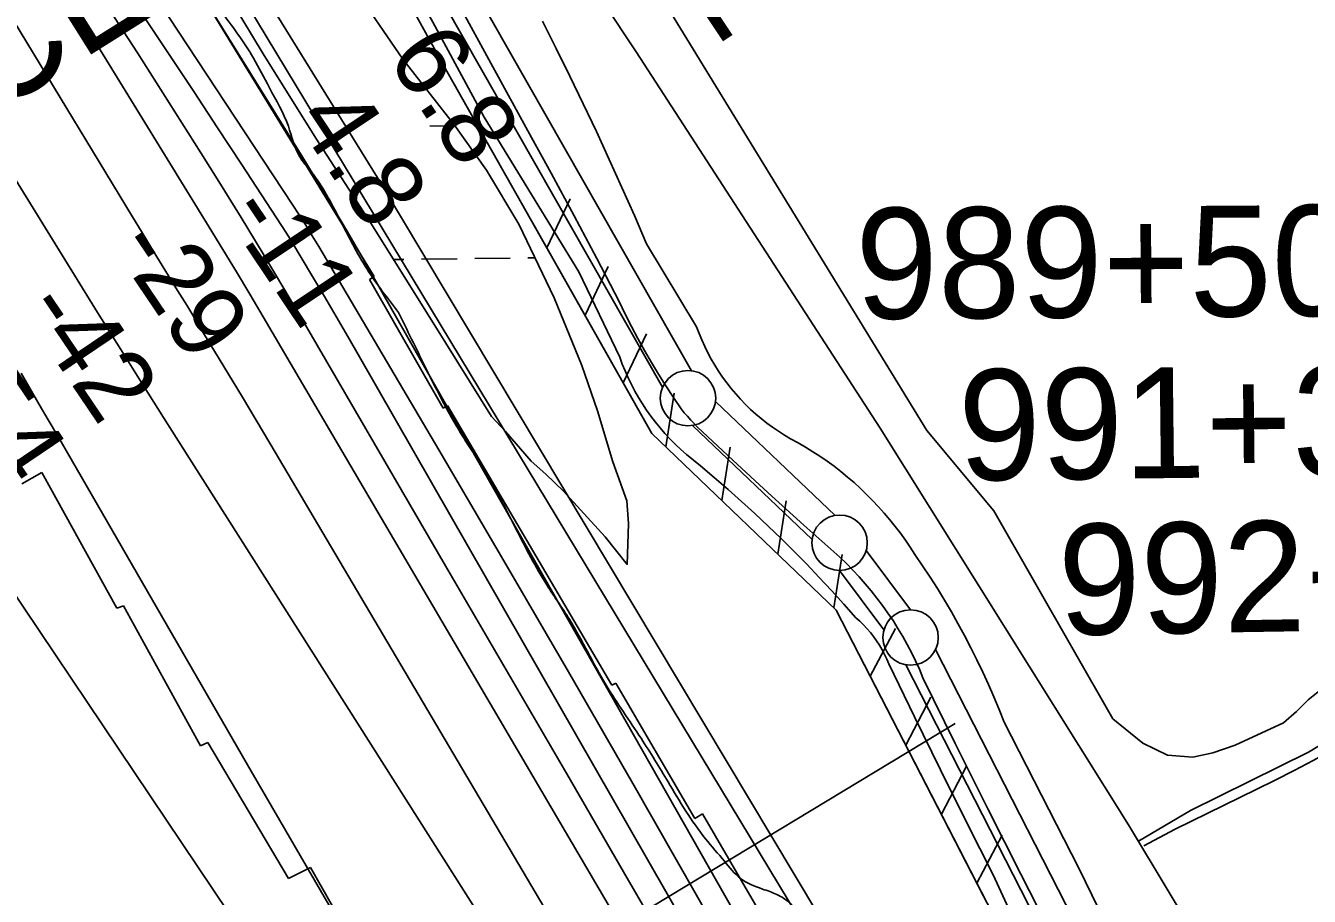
# Model space of a CAD drawing. Extents: x 3694830 to 3732949, y 415201 to 440970.
# Drawn here: x 3715368 to 3716526, y 433704 to 434490 of the extents above; entities that cross this region are included whole.
import ezdxf

# ---------------------------------------------------------------- set-up
doc = ezdxf.new("R2010")
doc.units = 0
for name, color, linetype in [('V-CHAN-NAID', 7, 'Continuous'), ('V-FLOD-BASE', 7, 'Continuous'), ('V-LEVE-TOET', 7, 'Continuous'), ('V-RIVR-EDGE', 7, 'Continuous'), ('V-RIVR-RANG', 7, 'Continuous'), ('V-RIVR-RANG-IDEN', 7, 'Continuous'), ('V-ROAD-CNTR', 7, 'Continuous'), ('V-RRAP-FSHR', 7, 'Continuous'), ('V-RRAP-RVMT', 7, 'Continuous'), ('V-SITE-VEGE', 7, 'Continuous'), ('V-SURV-IDEN', 7, 'Continuous'), ('V-SURV-LINE', 7, 'Continuous'), ('V-TOPO-DPTH', 7, 'Continuous'), ('V-TOPO-MAJR', 7, 'Continuous'), ('V-TOPO-MINR', 7, 'Continuous'), ('V-TOPO-WATR', 7, 'Continuous'), ('V-WETL-SWMP', 7, 'Continuous')]:
    doc.layers.add(name, color=color, linetype=linetype)

msp = doc.modelspace()

# ---------------------------------------------------------------- linework, layer by layer
at = {"layer": 'V-FLOD-BASE'}
for points in [[(3715959.2, 434143.9), (3715952.3, 434154.2), (3715945.5, 434164.6), (3715938.9, 434175.1), (3715932.5, 434185.8), (3715926.3, 434196.6), (3715920.3, 434207.4), (3715914.5, 434218.4), (3715908.9, 434229.5), (3715903.5, 434240.8), (3715883.2, 434279.5), (3715862.7, 434318.1), (3715842, 434356.6), (3715821.1, 434395), (3715799.9, 434433.3), (3715764.4, 434498.2)], [(3716295.8, 433665.1), (3716265.8, 433723.9), (3716236.1, 433782.9), (3716206.7, 433842), (3716177.5, 433901.3), (3716174.3, 433908.9), (3716170.8, 433916.5), (3716167.1, 433924), (3716163.3, 433931.3), (3716159.2, 433938.6), (3716154.9, 433945.8), (3716150.5, 433952.8), (3716145.8, 433959.7), (3716141, 433966.5), (3716136, 433973.2), (3716130.8, 433979.7), (3716125.5, 433986.1), (3716120, 433992.3), (3716114.3, 433998.4), (3716108.4, 434004.3), (3716102.4, 434010.1), (3716070.1, 434039.1), (3716037.9, 434068.3), (3716005.9, 434097.7), (3715974.1, 434127.3), (3715971, 434130.6), (3715968, 434133.8), (3715965, 434137.2), (3715962.1, 434140.5), (3715959.2, 434143.9)]]:
    msp.add_lwpolyline(points, dxfattribs=at)
at = {"layer": 'V-LEVE-TOET'}
msp.add_line((3715781.7, 434407.3), (3715867.1, 434267.6), dxfattribs=at)
for points in [[(3715692.4, 434571.8), (3715737.2, 434489.6), (3715781.7, 434407.3)], [(3715928.2, 434292.9), (3715917.2, 434318.4), (3715905.9, 434343.7), (3715894.5, 434369), (3715882.8, 434394.2), (3715871, 434419.2), (3715858.9, 434444.2), (3715846.7, 434469.1), (3715834.3, 434493.9)], [(3715928.2, 434292.9), (3715973.3, 434218), (3715975.5, 434212), (3715978, 434206.1), (3715980.6, 434200.2), (3715983.5, 434194.5), (3715986.5, 434188.8), (3715989.7, 434183.3), (3715993.1, 434177.9), (3715996.7, 434172.6), (3716000.5, 434167.4), (3716004.5, 434162.3), (3716008.6, 434157.4), (3716012.9, 434152.6), (3716017.3, 434148), (3716021.9, 434143.5), (3716026.7, 434139.2), (3716031.6, 434135.1), (3716036.6, 434131.1), (3716041.8, 434127.3), (3716047.1, 434123.7), (3716052.5, 434120.2), (3716058, 434117), (3716064.8, 434113.3), (3716071.5, 434109.4), (3716078.1, 434105.3), (3716084.6, 434101.1), (3716091, 434096.6), (3716097.3, 434092.1), (3716103.4, 434087.3), (3716109.4, 434082.4), (3716115.3, 434077.4), (3716121.1, 434072.1), (3716126.7, 434066.8), (3716132.1, 434061.3), (3716137.4, 434055.6), (3716142.6, 434049.8), (3716147.6, 434043.9), (3716152.5, 434037.9), (3716157.1, 434031.7), (3716161.7, 434025.4), (3716166, 434019), (3716170.2, 434012.4), (3716177.1, 434002.3), (3716183.9, 433992.1), (3716190.5, 433981.7), (3716196.9, 433971.3), (3716203.1, 433960.7), (3716209.1, 433950.1), (3716215, 433939.3), (3716220.7, 433928.4), (3716226.1, 433917.5), (3716231.4, 433906.4), (3716236.5, 433895.3), (3716241.5, 433884), (3716246.2, 433872.7), (3716250.7, 433861.3), (3716318.2, 433729.5), (3716400.7, 433559.8)], [(3716256.6, 433689.3), (3716240.7, 433723.4), (3716216.8, 433770.8), (3716193.2, 433818.3), (3716169.8, 433866), (3716146.6, 433913.7), (3716144.8, 433918), (3716142.8, 433922.3), (3716140.7, 433926.5), (3716138.3, 433930.6), (3716135.7, 433934.5), (3716133, 433938.4), (3716130.1, 433942.1), (3716127, 433945.7), (3716123.8, 433949.1), (3716120.4, 433952.3), (3716116.8, 433955.4), (3716106, 433967.7), (3716095.1, 433979.9), (3716083.9, 433991.8), (3716072.7, 434003.7), (3716061.2, 434015.3), (3716049.6, 434026.9), (3716037.8, 434038.2), (3716025.9, 434049.4), (3716013.8, 434060.4), (3716001.6, 434071.3), (3715989.2, 434081.9), (3715976.7, 434092.5), (3715964, 434102.8), (3715958.9, 434107.2), (3715954.1, 434111.9), (3715949.3, 434116.7), (3715944.7, 434121.6), (3715940.3, 434126.7), (3715936.1, 434131.9), (3715932, 434137.3), (3715928.1, 434142.8), (3715924.4, 434148.4), (3715920.9, 434154.1), (3715917.5, 434160), (3715914.4, 434165.9), (3715911.5, 434172), (3715908.7, 434178.2), (3715906.2, 434184.4), (3715903.9, 434190.7), (3715867.1, 434267.6)]]:
    msp.add_lwpolyline(points, dxfattribs=at)
at = {"layer": 'V-RIVR-EDGE'}
for points in [[(3715543.6, 434503.6), (3715573.4, 434460.5), (3715587.8, 434433.8), (3715604.9, 434399), (3715614.7, 434372.3), (3715625.6, 434357.8), (3715651.2, 434315.2), (3715676, 434269.9), (3715704.4, 434231)], [(3715704.4, 434231), (3715727.8, 434183), (3715758.4, 434125.5), (3715785.8, 434081.6), (3715808.3, 434039.5), (3715836.7, 433987.4), (3715858.8, 433953.4), (3715891.6, 433894.6), (3715923.2, 433846.6), (3715947.5, 433807.2), (3715981.3, 433756), (3715998.4, 433735.6), (3716012.8, 433720.2), (3716032.7, 433710.6), (3716045.8, 433705.6), (3716057.5, 433697.9), (3716066.6, 433687), (3716072.9, 433672.6), (3716074.6, 433661.7), (3716074.1, 433644.1), (3716073.7, 433629.6), (3716075.9, 433618.3), (3716088.5, 433600.6), (3716110.1, 433554.5), (3716122.7, 433519.2), (3716146.1, 433475.7), (3716157.3, 433446.7), (3716188.8, 433383.3), (3716214, 433334.4), (3716231.5, 433299.6), (3716263.5, 433249.3), (3716285.2, 433216.7)]]:
    msp.add_spline(points, degree=3, dxfattribs=at)
at = {"layer": 'V-RIVR-RANG'}
msp.add_line((3716206.5, 433859.9), (3715555.9, 433467.1), dxfattribs=at)
at = {"layer": 'V-ROAD-CNTR'}
for points in [[(3714456.1, 436537.3), (3714641.9, 436278.6), (3714873.3, 435959.3), (3715143.4, 435589.6), (3715380.2, 435259), (3715588.7, 434963), (3715918.6, 434466), (3716138.8, 434126.6), (3716363.1, 433768.5), (3716587.6, 433394.7), (3716854.7, 432929.9), (3717200, 432198.1), (3717345.3, 431887.6), (3717528.6, 431398.1), (3717815.7, 430558.6)], [(3716376.8, 433749.6), (3716405.1, 433764.7), (3716478.2, 433800.3), (3716495.4, 433808.9), (3716512.5, 433817.7), (3716529.5, 433826.7), (3716546.4, 433835.9), (3716563.2, 433845.2), (3716579.9, 433854.8), (3716596.5, 433864.6), (3716613, 433874.5), (3716629.3, 433884.6), (3716652.2, 433898.1), (3716675.2, 433911.3), (3716698.3, 433924.4)], [(3716371.9, 433753.8), (3716419, 433781.6), (3716525.3, 433834.1), (3716596.3, 433877.1), (3716661.6, 433905.4), (3716704.4, 433880), (3716746.2, 433823.6)]]:
    msp.add_lwpolyline(points, dxfattribs=at)
at = {"layer": 'V-RRAP-FSHR'}
for p, q in [((3715838.1, 434289.3), (3715859.1, 434333.4)), ((3715872.6, 434228.4), (3715893.6, 434272.5)), ((3715907.1, 434167.5), (3715928.1, 434211.6)), ((3715945.6, 434109.7), (3715953.1, 434158)), ((3715996.1, 434061.2), (3716003.6, 434109.5)), ((3716046.6, 434012.8), (3716054.1, 434061)), ((3716097.1, 433964.3), (3716104.6, 434012.5)), ((3716129.9, 433902.6), (3716152.6, 433945.8)), ((3716162, 433840.4), (3716184.7, 433883.6)), ((3716194.1, 433778.2), (3716216.8, 433821.4)), ((3716226.1, 433716), (3716248.9, 433759.2))]:
    msp.add_line(p, q, dxfattribs=at)
for points in [[(3712836.1, 438964.4), (3713022.4, 438642.4), (3713321.2, 438102.8), (3713596.3, 437577.5), (3713955.7, 436980.2), (3714386.5, 436277.6), (3714825.7, 435698.9), (3715402.5, 434782.3), (3716064.7, 433686.1)], [(3714329.7, 436386.2), (3714396.8, 436257.5), (3714509, 436115.6), (3714828.4, 435789.6), (3714886.7, 435719.5), (3715135.4, 435378), (3715431.9, 434966.7), (3715563.5, 434782.8), (3715749.3, 434446), (3715933, 434121.8), (3716099.1, 433962.3), (3716301.1, 433570.7), (3716658.5, 432866.9), (3716785.7, 432767), (3716964.1, 432370.5), (3717158.2, 431965.9), (3717211, 431850.9), (3717309.1, 431591.7), (3717386.5, 431373.3), (3717466.4, 431122.7)], [(3715826.7, 434309.5), (3715933, 434121.8), (3716099.1, 433962.3), (3716232.1, 433704.3)]]:
    msp.add_lwpolyline(points, dxfattribs=at)
at = {"layer": 'V-RRAP-RVMT'}
for p, q in [((3715524.2, 434521.6), (3715682.2, 434263.4)), ((3715682.2, 434263.4), (3715678, 434260.8)), ((3715678, 434260.8), (3715744.6, 434144.7)), ((3715744.6, 434144.7), (3715748.4, 434146.9)), ((3715748.4, 434146.9), (3715896.8, 433894.5)), ((3715382.4, 434086.4), (3715364.5, 434076.3)), ((3715450.3, 433964.1), (3715382.4, 434086.4)), ((3715456.2, 433966.3), (3715450.3, 433964.1)), ((3715525.8, 433839.8), (3715456.2, 433966.3)), ((3715896.8, 433894.5), (3715900.4, 433896.4)), ((3715900.4, 433896.4), (3715971.7, 433774.2)), ((3715532.3, 433842.8), (3715525.8, 433839.8)), ((3715604.9, 433720.2), (3715532.3, 433842.8)), ((3715971.7, 433774.2), (3715978.6, 433778.5)), ((3715978.6, 433778.5), (3716052.3, 433652.1)), ((3715624.8, 433730.1), (3715604.9, 433720.2)), ((3715697.2, 433603.5), (3715624.8, 433730.1))]:
    msp.add_line(p, q, dxfattribs=at)
at = {"layer": 'V-SITE-VEGE'}
msp.add_lwpolyline([(3716535.6, 433889.9), (3716525, 433881.2), (3716514.4, 433870.7), (3716502.9, 433860.6), (3716459.2, 433840.5), (3716438.9, 433833.6), (3716420.9, 433829.5), (3716398, 433831.4), (3716375.9, 433842.1), (3716348.8, 433864.2), (3716241.3, 434051.8), (3716181, 434124.3), (3715860.7, 434647.5)], dxfattribs=at)
at = {"layer": 'V-SURV-LINE'}
for points in [[(3715575.2, 434869), (3715968.7, 434178.4)], [(3715942.6, 434163.6), (3715549.1, 434854.1)], [(3715990.3, 434150.7), (3716098.2, 434047.8)], [(3716077.5, 434026), (3715969.6, 434129)], [(3716126.3, 434016.1), (3716166.3, 433962.6)], [(3716142.3, 433944.6), (3716102.3, 433998.1)], [(3716188.7, 433926.7), (3716707.8, 432910.8)], [(3716681.1, 432897.1), (3716162, 433913)]]:
    msp.add_lwpolyline(points, dxfattribs=at)
for centre in [(3715965.5, 434153.6), (3716102.3, 434023.1), (3716166.3, 433937.6)]:
    msp.add_circle(centre, 25, dxfattribs=at)
at = {"layer": 'V-TOPO-DPTH'}
for points in [[(3715058.5, 434986.7), (3715464.3, 434317.2), (3715472.4, 434303.9), (3715480.5, 434290.6), (3715488.6, 434277.3), (3715496.8, 434264), (3715505, 434250.7), (3715513.2, 434237.4), (3715521.3, 434224.1), (3715529.4, 434210.8), (3715538.4, 434196), (3715551, 434175.3), (3715563.5, 434154.5), (3715575.9, 434133.7), (3715588.3, 434112.9), (3715958.3, 433486.5)], [(3715058.5, 434986.7), (3715464.3, 434317.2), (3715472.4, 434303.9), (3715480.5, 434290.6), (3715488.6, 434277.3), (3715496.8, 434264), (3715505, 434250.7), (3715513.2, 434237.4), (3715521.3, 434224.1), (3715529.4, 434210.8), (3715538.4, 434196), (3715551, 434175.3), (3715563.5, 434154.5), (3715575.9, 434133.7), (3715588.3, 434112.9), (3715958.3, 433486.5)], [(3716404.3, 432613.2), (3715946, 433417.6), (3715944.9, 433419.4), (3715943.9, 433421.2), (3715942.8, 433423), (3715941.8, 433424.8), (3715927.7, 433448.3), (3715919.6, 433461.8), (3715911.4, 433475.2), (3715903.1, 433488.6), (3715894.7, 433501.9), (3715495.9, 434130.4), (3715474.7, 434163.9), (3715453.7, 434197.4), (3715432.8, 434231), (3715411.9, 434264.7), (3715142.6, 434701.5)], [(3716404.3, 432613.2), (3715946, 433417.6), (3715944.9, 433419.4), (3715943.9, 433421.2), (3715942.8, 433423), (3715941.8, 433424.8), (3715927.7, 433448.3), (3715919.6, 433461.8), (3715911.4, 433475.2), (3715903.1, 433488.6), (3715894.7, 433501.9), (3715495.9, 434130.4), (3715474.7, 434163.9), (3715453.7, 434197.4), (3715432.8, 434231), (3715411.9, 434264.7), (3715142.6, 434701.5)], [(3715374.6, 434565.4), (3715430.2, 434475.9), (3715533.6, 434307.9), (3715545.9, 434287.8), (3715558.1, 434267.6), (3715570.2, 434247.4), (3715582.2, 434227.1), (3716027.3, 433468.6), (3716423, 432802.2)], [(3716423, 432802.2), (3716027.3, 433468.6), (3715582.2, 434227.1), (3715570.2, 434247.4), (3715558.1, 434267.6), (3715545.9, 434287.8), (3715533.6, 434307.9), (3715430.2, 434475.9), (3715374.6, 434565.4)], [(3715533.3, 434507.3), (3715618, 434370.8), (3715631.6, 434348.5), (3715645.1, 434326.1), (3715658.3, 434303.6), (3715671.4, 434280.9), (3716013.7, 433678.4), (3716029.3, 433651), (3716044.8, 433623.5), (3716060.3, 433596.1), (3716075.8, 433568.6), (3716102.5, 433521.2), (3716104.6, 433517.5), (3716106.7, 433513.7), (3716108.9, 433510), (3716111.1, 433506.2), (3716126.4, 433479.9), (3716136.2, 433463), (3716146, 433446), (3716155.8, 433429.1), (3716165.6, 433412.2), (3716573.8, 432708.7)], [(3716043.4, 433537.3), (3715669, 434190.9), (3715658.5, 434209.1), (3715648, 434227.2), (3715637.4, 434245.2), (3715626.7, 434263.3), (3715607.2, 434296.1), (3715606.2, 434297.7), (3715605.2, 434299.3), (3715604.2, 434300.9), (3715603.2, 434302.5), (3715562.5, 434364.9), (3715541.1, 434397.6), (3715519.6, 434430.3), (3715498, 434462.9), (3715476.3, 434495.4)], [(3716043.4, 433537.3), (3715669, 434190.9), (3715658.5, 434209.1), (3715648, 434227.2), (3715637.4, 434245.2), (3715626.7, 434263.3), (3715607.2, 434296.1), (3715606.2, 434297.7), (3715605.2, 434299.3), (3715604.2, 434300.9), (3715603.2, 434302.5), (3715562.5, 434364.9), (3715541.1, 434397.6), (3715519.6, 434430.3), (3715498, 434462.9), (3715476.3, 434495.4)]]:
    msp.add_lwpolyline(points, dxfattribs=at)
at = {"layer": 'V-TOPO-MAJR'}
msp.add_lwpolyline([(3715659.8, 433664.8), (3715615.5, 433740.8), (3715571.4, 433816.9), (3715396.5, 434119.8), (3715388.3, 434133.9), (3715380.2, 434148), (3715372, 434162.1), (3715363.8, 434176.1)], dxfattribs=at)
at = {"layer": 'V-TOPO-MINR'}
for points in [[(3716631.2, 432780.7), (3716411.4, 433142.4), (3716370.4, 433209.9), (3716329.6, 433277.4), (3716288.8, 433345), (3716248.1, 433412.6), (3716187.2, 433514), (3716177, 433530.9), (3716166.8, 433547.9), (3716156.7, 433564.8), (3716146.5, 433581.8), (3715685.2, 434353), (3715221, 435103.4)], [(3715958.3, 433486.5), (3715588.3, 434112.9), (3715575.9, 434133.7), (3715563.5, 434154.5), (3715551, 434175.3), (3715538.4, 434196), (3715529.4, 434210.8), (3715521.3, 434224.1), (3715513.2, 434237.4), (3715505, 434250.7), (3715496.8, 434264), (3715488.6, 434277.3), (3715480.5, 434290.6), (3715472.4, 434303.9), (3715464.3, 434317.2), (3715058.5, 434986.7)], [(3716523.9, 432748.9), (3716292.1, 433151), (3716258.2, 433209.8), (3716224.2, 433268.5), (3716190.2, 433327.1), (3716156.1, 433385.8), (3716103.1, 433476.9), (3716095.6, 433490), (3716088, 433503.1), (3716080.5, 433516.2), (3716073, 433529.3), (3715973.3, 433705), (3715915.7, 433805.8), (3715857.8, 433906.5), (3715799.4, 434006.8), (3715740.6, 434106.9), (3715632.3, 434290.4), (3715626.5, 434300), (3715620.6, 434309.6), (3715614.6, 434319.1), (3715608.5, 434328.6), (3715222.7, 434913.7)], [(3716067.1, 432887.9), (3716013.6, 432971.3), (3715960.6, 433055), (3715800.2, 433311.9), (3715793.8, 433322.1), (3715787.4, 433332.4), (3715781, 433342.6), (3715774.5, 433352.8), (3715716, 433445.8), (3715679.7, 433502.1), (3715642.7, 433557.9), (3715604.6, 433613), (3715565.7, 433667.6), (3714810.7, 434791.8)], [(3716404.3, 432613.2), (3715946, 433417.6), (3715944.9, 433419.4), (3715943.9, 433421.2), (3715942.8, 433423), (3715941.8, 433424.8), (3715927.7, 433448.3), (3715919.6, 433461.8), (3715911.4, 433475.2), (3715903.1, 433488.6), (3715894.7, 433501.9), (3715495.9, 434130.4), (3715474.7, 434163.9), (3715453.7, 434197.4), (3715432.8, 434231), (3715411.9, 434264.7), (3715142.6, 434701.5)], [(3716423, 432802.2), (3716027.3, 433468.6), (3715582.2, 434227.1), (3715570.2, 434247.4), (3715558.1, 434267.6), (3715545.9, 434287.8), (3715533.6, 434307.9), (3715430.2, 434475.9), (3715374.6, 434565.4)], [(3716412.7, 432859.5), (3716376.2, 432923.1), (3716339.5, 432986.5), (3716302.5, 433049.7), (3716087.1, 433416.8), (3716068.3, 433449), (3716049.4, 433481.2), (3716030.7, 433513.4), (3716011.9, 433545.7), (3715910.6, 433720.4), (3715856.1, 433814.5), (3715801.5, 433908.4), (3715746.8, 434002.4), (3715692.1, 434096.3), (3715621.2, 434218), (3715601.8, 434251), (3715582.2, 434283.8), (3715562.3, 434316.5), (3715542.2, 434349), (3715526, 434374.9), (3715497.5, 434420.2), (3715468.7, 434465.3), (3715439.6, 434510.2)], [(3716043.4, 433537.3), (3715669, 434190.9), (3715658.5, 434209.1), (3715648, 434227.2), (3715637.4, 434245.2), (3715626.7, 434263.3), (3715607.2, 434296.1), (3715606.2, 434297.7), (3715605.2, 434299.3), (3715604.2, 434300.9), (3715603.2, 434302.5), (3715562.5, 434364.9), (3715541.1, 434397.6), (3715519.6, 434430.3), (3715498, 434462.9), (3715476.3, 434495.4)]]:
    msp.add_lwpolyline(points, dxfattribs=at)
at = {"layer": 'V-TOPO-WATR'}
msp.add_lwpolyline([(3716573.8, 432708.7), (3716165.6, 433412.2), (3716155.8, 433429.1), (3716146, 433446), (3716136.2, 433463), (3716126.4, 433479.9), (3716111.1, 433506.2), (3716108.9, 433510), (3716106.7, 433513.7), (3716104.6, 433517.5), (3716102.5, 433521.2), (3716075.8, 433568.6), (3716060.3, 433596.1), (3716044.8, 433623.5), (3716029.3, 433651), (3716013.7, 433678.4), (3715671.4, 434280.9), (3715658.3, 434303.6), (3715645.1, 434326.1), (3715631.6, 434348.5), (3715618, 434370.8), (3715533.3, 434507.3)], dxfattribs=at)
at = {"layer": 'V-WETL-SWMP'}
for p, q in [((3715732.5, 434399.1), (3715755.4, 434399.3)), ((3715699.9, 434278.6), (3715709.1, 434278.7)), ((3715725.1, 434278.9), (3715757.1, 434279.3)), ((3715773.1, 434279.5), (3715805.1, 434279.9)), ((3715821.1, 434280.1), (3715827.4, 434280.1))]:
    msp.add_line(p, q, dxfattribs=at)
msp.add_lwpolyline([(3715669.5, 434516.5), (3715708.1, 434459.6), (3715754.9, 434400), (3715783.8, 434359.4), (3715812.8, 434310.6), (3715844.7, 434244.1), (3715869.7, 434183.1), (3715883.7, 434142.3), (3715897.7, 434096.1), (3715910.2, 434060.8), (3715911.7, 434040.4), (3715910.7, 434003.6), (3715890.8, 434028.3), (3715868.6, 434052.9), (3715853.3, 434069.7), (3715837.1, 434085.1), (3715824.1, 434096.7), (3715800.7, 434123.5), (3715788.3, 434137), (3715737, 434219.2), (3715679.3, 434311.5), (3715629.6, 434388.3), (3715582.2, 434464.3), (3715525.3, 434558.9)], dxfattribs=at)

# ---------------------------------------------------------------- texts
at = {"layer": 'V-CHAN-NAID'}
msp.add_text('CONOCOPHILLIPS ALLIANCE', height=100, rotation=32.1557, dxfattribs=at).set_placement((3713907.8, 433508.7))
at = {"layer": 'V-RIVR-RANG'}
for s, rotation, p in [('6.8', 303.7683, (3715692.8, 434461.2)), ('4.8', 303.7683, (3715609.8, 434405.4)), ('-11', 303.7683, (3715546.2, 434320.7)), ('-29', 304.0489, (3715445.9, 434290)), ('-42', 304.0489, (3715363.1, 434234)), ('-54', 304.0489, (3715280.5, 434177.5))]:
    msp.add_text(s, height=67, rotation=rotation, dxfattribs=at).set_placement(p)
at = {"layer": 'V-RIVR-RANG-IDEN'}
msp.add_text('R-62.5', height=83, rotation=33.716, dxfattribs=at).set_placement((3715989.5, 434470.6))
at = {"layer": 'V-SURV-IDEN'}
for s, rotation, p in [('989+50.5', 0.3746, (3716116.9, 434225.1)), ('991+39.6', 0.6491, (3716209.9, 434079.3)), ('992+46.3', 0.9346, (3716300.3, 433939.7))]:
    msp.add_text(s, height=100, rotation=rotation, dxfattribs=at).set_placement(p)

doc.saveas('drawing.dxf')
